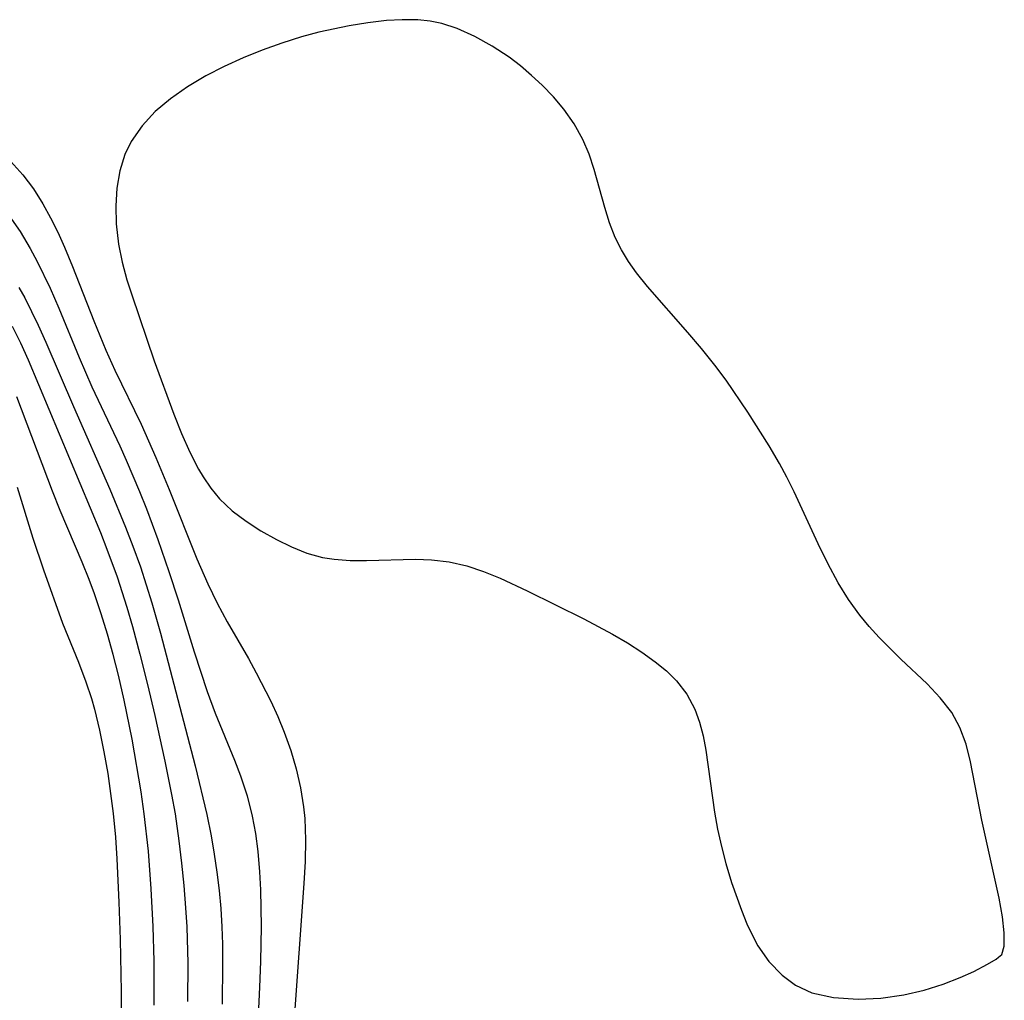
# Model space of a CAD drawing. Header units: metres. Extents: x 1073367 to 1082519, y 1569854 to 1574957.
# Tile 863 of 1056: x 1079532 to 1079619, y 1573007 to 1573094. Entities that reach past the tile are written whole.
import ezdxf

# ---------------------------------------------------------------- set-up
doc = ezdxf.new("R2010")
doc.units = ezdxf.units.M
doc.layers.add('CGG_CurvaNivelLidar_v1', color=253, linetype='Continuous', lineweight=30)

msp = doc.modelspace()

# ---------------------------------------------------------------- linework, layer by layer
at = {"layer": 'CGG_CurvaNivelLidar_v1'}
for p, q in [((1079562.7497, 1573093.3638, 73.5), (1079561.0884, 1573093.096, 73.5)), ((1079564.3937, 1573093.554, 73.5), (1079562.7497, 1573093.3638, 73.5)), ((1079565.7966, 1573093.6394, 73.5), (1079564.3937, 1573093.554, 73.5)), ((1079567.1752, 1573093.6204, 73.5), (1079565.7966, 1573093.6394, 73.5)), ((1079568.2547, 1573093.505, 73.5), (1079567.1752, 1573093.6204, 73.5)), ((1079569.288, 1573093.2896, 73.5), (1079568.2547, 1573093.505, 73.5)), ((1079570.6327, 1573092.8567, 73.5), (1079569.288, 1573093.2896, 73.5)), ((1079558.4263, 1573092.5307, 73.5), (1079556.8896, 1573092.1153, 73.5)), ((1079561.0884, 1573093.096, 73.5), (1079558.4263, 1573092.5307, 73.5)), ((1079572.2177, 1573092.1582, 73.5), (1079570.6327, 1573092.8567, 73.5)), ((1079555.1485, 1573091.5658, 73.5), (1079553.4264, 1573090.9467, 73.5)), ((1079556.8896, 1573092.1153, 73.5), (1079555.1485, 1573091.5658, 73.5)), ((1079573.7532, 1573091.307, 73.5), (1079572.2177, 1573092.1582, 73.5)), ((1079553.4264, 1573090.9467, 73.5), (1079551.7321, 1573090.2622, 73.5)), ((1079575.2291, 1573090.3271, 73.5), (1079573.7532, 1573091.307, 73.5)), ((1079551.7321, 1573090.2622, 73.5), (1079550.0541, 1573089.4999, 73.5)), ((1079576.249, 1573089.5494, 73.5), (1079575.2291, 1573090.3271, 73.5)), ((1079550.0541, 1573089.4999, 73.5), (1079548.4305, 1573088.6665, 73.5)), ((1079577.2284, 1573088.7206, 73.5), (1079576.249, 1573089.5494, 73.5)), ((1079548.4305, 1573088.6665, 73.5), (1079546.8155, 1573087.713, 73.5)), ((1079578.1638, 1573087.8475, 73.5), (1079577.2284, 1573088.7206, 73.5)), ((1079546.8155, 1573087.713, 73.5), (1079545.3087, 1573086.6605, 73.5)), ((1079579.1498, 1573086.8233, 73.5), (1079578.1638, 1573087.8475, 73.5)), ((1079545.3087, 1573086.6605, 73.5), (1079543.9693, 1573085.5163, 73.5)), ((1079580.0586, 1573085.7467, 73.5), (1079579.1498, 1573086.8233, 73.5)), ((1079543.9693, 1573085.5163, 73.5), (1079542.7991, 1573084.2592, 73.5)), ((1079580.9811, 1573084.4442, 73.5), (1079580.0586, 1573085.7467, 73.5)), ((1079581.7518, 1573083.064, 73.5), (1079580.9811, 1573084.4442, 73.5)), ((1079542.7991, 1573084.2592, 73.5), (1079541.8408, 1573082.8834, 73.5)), ((1079541.8408, 1573082.8834, 73.5), (1079541.2736, 1573081.7189, 73.5)), ((1079582.3013, 1573081.755, 73.5), (1079581.7518, 1573083.064, 73.5)), ((1079531.2128, 1573081.1072, 73), (1079532.2589, 1573079.9417, 73)), ((1079541.2736, 1573081.7189, 73.5), (1079540.8275, 1573080.2733, 73.5)), ((1079582.7496, 1573080.4008, 73.5), (1079582.3013, 1573081.755, 73.5)), ((1079540.8275, 1573080.2733, 73.5), (1079540.5765, 1573078.7565, 73.5)), ((1079583.6882, 1573077.0388, 73.5), (1079582.7496, 1573080.4008, 73.5)), ((1079532.2589, 1573079.9417, 73), (1079533.2025, 1573078.7021, 73)), ((1079533.2025, 1573078.7021, 73), (1079534.0404, 1573077.3597, 73)), ((1079540.5765, 1573078.7565, 73.5), (1079540.4835, 1573077.1924, 73.5)), ((1079534.0404, 1573077.3597, 73), (1079534.7108, 1573076.1249, 73)), ((1079540.4835, 1573077.1924, 73.5), (1079540.5224, 1573075.601, 73.5)), ((1079584.1122, 1573075.6986, 73.5), (1079583.6882, 1573077.0388, 73.5)), ((1079531.0454, 1573076.311, 72.5), (1079532.0219, 1573074.9091, 72.5)), ((1079534.7108, 1573076.1249, 73), (1079535.3388, 1573074.8508, 73)), ((1079584.6232, 1573074.3964, 73.5), (1079584.1122, 1573075.6986, 73.5)), ((1079532.0219, 1573074.9091, 72.5), (1079532.9079, 1573073.4341, 72.5)), ((1079535.3388, 1573074.8508, 73), (1079535.934, 1573073.547, 73)), ((1079540.5224, 1573075.601, 73.5), (1079540.7166, 1573073.7904, 73.5)), ((1079585.1634, 1573073.3106, 73.5), (1079584.6232, 1573074.3964, 73.5)), ((1079532.9079, 1573073.4341, 72.5), (1079533.5333, 1573072.2823, 72.5)), ((1079535.934, 1573073.547, 73), (1079536.6642, 1573071.8291, 73)), ((1079540.7166, 1573073.7904, 73.5), (1079541.0348, 1573072.2213, 73.5)), ((1079585.79, 1573072.2667, 73.5), (1079585.1634, 1573073.3106, 73.5)), ((1079533.5333, 1573072.2823, 72.5), (1079534.6847, 1573069.9072, 72.5)), ((1079541.0348, 1573072.2213, 73.5), (1079541.4642, 1573070.6565, 73.5)), ((1079586.4932, 1573071.2649, 73.5), (1079585.79, 1573072.2667, 73.5)), ((1079536.6642, 1573071.8291, 73), (1079538.5309, 1573067.019, 73)), ((1079541.4642, 1573070.6565, 73.5), (1079541.8857, 1573069.3332, 73.5)), ((1079587.4709, 1573070.0556, 73.5), (1079586.4932, 1573071.2649, 73.5)), ((1079531.9179, 1573069.9854, 72), (1079532.4302, 1573069.0499, 72)), ((1079534.6847, 1573069.9072, 72.5), (1079535.4423, 1573068.1478, 72.5)), ((1079591.0217, 1573066.0042, 73.5), (1079587.4709, 1573070.0556, 73.5)), ((1079532.4302, 1573069.0499, 72), (1079533.6262, 1573066.6401, 72)), ((1079541.8857, 1573069.3332, 73.5), (1079543.8545, 1573063.5059, 73.5)), ((1079535.4423, 1573068.1478, 72.5), (1079537.2357, 1573063.7766, 72.5)), ((1079538.5309, 1573067.019, 73), (1079539.6056, 1573064.4295, 73)), ((1079531.3188, 1573066.5452, 71.5), (1079532.0534, 1573065.0748, 71.5)), ((1079533.6262, 1573066.6401, 72), (1079534.296, 1573065.1578, 72)), ((1079592.2329, 1573064.5764, 73.5), (1079591.0217, 1573066.0042, 73.5)), ((1079532.0534, 1573065.0748, 71.5), (1079532.7406, 1573063.5745, 71.5)), ((1079534.296, 1573065.1578, 72), (1079536.7359, 1573059.4583, 72)), ((1079539.6056, 1573064.4295, 73), (1079540.3999, 1573062.6847, 73)), ((1079593.4111, 1573063.1091, 73.5), (1079592.2329, 1573064.5764, 73.5)), ((1079532.7406, 1573063.5745, 71.5), (1079539.1159, 1573048.3176, 71.5)), ((1079537.2357, 1573063.7766, 72.5), (1079538.3535, 1573061.2093, 72.5)), ((1079540.3999, 1573062.6847, 73), (1079542.7128, 1573057.9015, 73)), ((1079543.8545, 1573063.5059, 73.5), (1079545.6191, 1573058.7847, 73.5)), ((1079594.4058, 1573061.7729, 73.5), (1079593.4111, 1573063.1091, 73.5)), ((1079596.3483, 1573058.9513, 73.5), (1079594.4058, 1573061.7729, 73.5)), ((1079538.3535, 1573061.2093, 72.5), (1079540.8302, 1573055.9765, 72.5)), ((1079534.8854, 1573051.9751, 71), (1079531.7156, 1573060.3233, 71)), ((1079536.7359, 1573059.4583, 72), (1079539.9606, 1573052.1471, 72)), ((1079545.6191, 1573058.7847, 73.5), (1079546.2862, 1573057.0823, 73.5)), ((1079598.227, 1573055.984, 73.5), (1079596.3483, 1573058.9513, 73.5)), ((1079542.7128, 1573057.9015, 73), (1079544.017, 1573054.9626, 73)), ((1079546.2862, 1573057.0823, 73.5), (1079547.0063, 1573055.4338, 73.5)), ((1079540.8302, 1573055.9765, 72.5), (1079541.3925, 1573054.7283, 72.5)), ((1079599.1404, 1573054.4122, 73.5), (1079598.227, 1573055.984, 73.5)), ((1079544.017, 1573054.9626, 73), (1079545.1867, 1573052.1394, 73)), ((1079547.0063, 1573055.4338, 73.5), (1079547.7909, 1573053.9144, 73.5)), ((1079541.3925, 1573054.7283, 72.5), (1079542.57, 1573051.9455, 72.5)), ((1079599.7813, 1573053.2158, 73.5), (1079599.1404, 1573054.4122, 73.5)), ((1079547.7909, 1573053.9144, 73.5), (1079548.1885, 1573053.2465, 73.5)), ((1079548.1885, 1573053.2465, 73.5), (1079548.8778, 1573052.2339, 73.5)), ((1079600.4231, 1573051.9255, 73.5), (1079599.7813, 1573053.2158, 73.5)), ((1079531.7651, 1573052.3411, 70.5), (1079533.1511, 1573047.8335, 70.5)), ((1079548.8778, 1573052.2339, 73.5), (1079549.6463, 1573051.3032, 73.5)), ((1079535.5679, 1573050.2739, 71), (1079534.8854, 1573051.9751, 71)), ((1079539.9606, 1573052.1471, 72), (1079541.3418, 1573048.8031, 72)), ((1079542.57, 1573051.9455, 72.5), (1079543.1822, 1573050.4106, 72.5)), ((1079545.1867, 1573052.1394, 73), (1079547.6402, 1573046.012, 73)), ((1079602.5445, 1573047.3198, 73.5), (1079600.4231, 1573051.9255, 73.5)), ((1079549.6463, 1573051.3032, 73.5), (1079550.7622, 1573050.2464, 73.5)), ((1079537.5165, 1573045.7052, 71), (1079535.5679, 1573050.2739, 71)), ((1079543.1822, 1573050.4106, 72.5), (1079544.1902, 1573047.7208, 72.5)), ((1079550.7622, 1573050.2464, 73.5), (1079551.9927, 1573049.315, 73.5)), ((1079541.3418, 1573048.8031, 72), (1079541.9918, 1573047.1161, 72)), ((1079551.9927, 1573049.315, 73.5), (1079553.2985, 1573048.4756, 73.5)), ((1079539.1159, 1573048.3176, 71.5), (1079539.6923, 1573046.8613, 71.5)), ((1079553.2985, 1573048.4756, 73.5), (1079554.6754, 1573047.6935, 73.5)), ((1079533.1511, 1573047.8335, 70.5), (1079534.0969, 1573045.0143, 70.5)), ((1079541.9918, 1573047.1161, 72), (1079542.6474, 1573045.2914, 72)), ((1079544.1902, 1573047.7208, 72.5), (1079545.1698, 1573044.8938, 72.5)), ((1079554.6754, 1573047.6935, 73.5), (1079555.9966, 1573047.0467, 73.5)), ((1079555.9966, 1573047.0467, 73.5), (1079557.3546, 1573046.5128, 73.5)), ((1079603.4044, 1573045.5812, 73.5), (1079602.5445, 1573047.3198, 73.5)), ((1079539.6923, 1573046.8613, 71.5), (1079540.5873, 1573044.4185, 71.5)), ((1079557.3546, 1573046.5128, 73.5), (1079558.7545, 1573046.1299, 73.5)), ((1079558.7545, 1573046.1299, 73.5), (1079559.7699, 1573045.9686, 73.5)), ((1079538.1354, 1573044.1721, 71), (1079537.5165, 1573045.7052, 71)), ((1079542.6474, 1573045.2914, 72), (1079543.6697, 1573042.1174, 72)), ((1079547.6402, 1573046.012, 73), (1079548.606, 1573043.7934, 73)), ((1079559.7699, 1573045.9686, 73.5), (1079561.1853, 1573045.8666, 73.5)), ((1079561.1853, 1573045.8666, 73.5), (1079562.6265, 1573045.8578, 73.5)), ((1079562.6265, 1573045.8578, 73.5), (1079566.9631, 1573045.9761, 73.5)), ((1079566.9631, 1573045.9761, 73.5), (1079568.3736, 1573045.9257, 73.5)), ((1079568.3736, 1573045.9257, 73.5), (1079569.9471, 1573045.7318, 73.5)), ((1079569.9471, 1573045.7318, 73.5), (1079571.4969, 1573045.3815, 73.5)), ((1079571.4969, 1573045.3815, 73.5), (1079572.9851, 1573044.8888, 73.5)), ((1079604.3307, 1573043.8907, 73.5), (1079603.4044, 1573045.5812, 73.5)), ((1079534.0969, 1573045.0143, 70.5), (1079535.7668, 1573040.3051, 70.5)), ((1079540.5873, 1573044.4185, 71.5), (1079541.4505, 1573041.7365, 71.5)), ((1079545.1698, 1573044.8938, 72.5), (1079545.9772, 1573042.3888, 72.5)), ((1079572.9851, 1573044.8888, 73.5), (1079574.4518, 1573044.2862, 73.5)), ((1079538.6004, 1573042.9198, 71), (1079538.1354, 1573044.1721, 71)), ((1079548.606, 1573043.7934, 73), (1079549.4375, 1573042.0735, 73)), ((1079574.4518, 1573044.2862, 73.5), (1079576.8302, 1573043.1758, 73.5)), ((1079605.2435, 1573042.4159, 73.5), (1079604.3307, 1573043.8907, 73.5)), ((1079539.1962, 1573041.1461, 71), (1079538.6004, 1573042.9198, 71)), ((1079576.8302, 1573043.1758, 73.5), (1079581.8486, 1573040.6904, 73.5)), ((1079543.6697, 1573042.1174, 72), (1079544.4385, 1573039.4323, 72)), ((1079545.9772, 1573042.3888, 72.5), (1079547.3943, 1573037.77, 72.5)), ((1079549.4375, 1573042.0735, 73), (1079550.3318, 1573040.427, 73)), ((1079606.2429, 1573041.0139, 73.5), (1079605.2435, 1573042.4159, 73.5)), ((1079539.7395, 1573039.3529, 71), (1079539.1962, 1573041.1461, 71)), ((1079541.4505, 1573041.7365, 71.5), (1079541.9477, 1573040.0247, 71.5)), ((1079607.0633, 1573040.0128, 73.5), (1079606.2429, 1573041.0139, 73.5)), ((1079535.7668, 1573040.3051, 70.5), (1079537.1656, 1573036.8634, 70.5)), ((1079541.9477, 1573040.0247, 71.5), (1079542.6058, 1573037.5847, 71.5)), ((1079550.3318, 1573040.427, 73), (1079552.2092, 1573037.1791, 73)), ((1079581.8486, 1573040.6904, 73.5), (1079584.3804, 1573039.3536, 73.5)), ((1079540.2401, 1573037.5447, 71), (1079539.7395, 1573039.3529, 71)), ((1079544.4385, 1573039.4323, 72), (1079547.4898, 1573027.6984, 72)), ((1079584.3804, 1573039.3536, 73.5), (1079585.6984, 1573038.5707, 73.5)), ((1079607.9298, 1573039.056, 73.5), (1079607.0633, 1573040.0128, 73.5)), ((1079585.6984, 1573038.5707, 73.5), (1079586.9586, 1573037.7471, 73.5)), ((1079609.8667, 1573037.1269, 73.5), (1079607.9298, 1573039.056, 73.5)), ((1079540.704, 1573035.7246, 71), (1079540.2401, 1573037.5447, 71)), ((1079542.6058, 1573037.5847, 71.5), (1079543.2829, 1573034.8828, 71.5)), ((1079547.3943, 1573037.77, 72.5), (1079548.541, 1573034.2772, 72.5)), ((1079586.9586, 1573037.7471, 73.5), (1079588.1499, 1573036.8879, 73.5)), ((1079537.1656, 1573036.8634, 70.5), (1079537.8281, 1573035.1293, 70.5)), ((1079552.2092, 1573037.1791, 73), (1079552.8939, 1573035.9366, 73)), ((1079588.1499, 1573036.8879, 73.5), (1079589.1351, 1573036.0907, 73.5)), ((1079612.1696, 1573034.9479, 73.5), (1079609.8667, 1573037.1269, 73.5)), ((1079541.2209, 1573033.5051, 71), (1079540.704, 1573035.7246, 71)), ((1079552.8939, 1573035.9366, 73), (1079554.1784, 1573033.4105, 73)), ((1079589.1351, 1573036.0907, 73.5), (1079590.0245, 1573035.2301, 73.5)), ((1079537.8281, 1573035.1293, 70.5), (1079538.3149, 1573033.6448, 70.5)), ((1079543.2829, 1573034.8828, 71.5), (1079543.9238, 1573032.1558, 71.5)), ((1079590.0245, 1573035.2301, 73.5), (1079590.9453, 1573034.0451, 73.5)), ((1079613.3413, 1573033.7282, 73.5), (1079612.1696, 1573034.9479, 73.5)), ((1079548.541, 1573034.2772, 72.5), (1079549.2517, 1573032.362, 72.5)), ((1079590.9453, 1573034.0451, 73.5), (1079591.6591, 1573032.7243, 73.5)), ((1079538.3149, 1573033.6448, 70.5), (1079538.5793, 1573032.7239, 70.5)), ((1079541.9204, 1573030.0781, 71), (1079541.2209, 1573033.5051, 71)), ((1079554.1784, 1573033.4105, 73), (1079554.8013, 1573032.0574, 73)), ((1079614.3508, 1573032.4334, 73.5), (1079613.3413, 1573033.7282, 73.5)), ((1079538.5793, 1573032.7239, 70.5), (1079539.043, 1573030.8455, 70.5)), ((1079549.2517, 1573032.362, 72.5), (1079550.9635, 1573028.2033, 72.5)), ((1079591.6591, 1573032.7243, 73.5), (1079592.0756, 1573031.5772, 73.5)), ((1079615.0844, 1573031.1088, 73.5), (1079614.3508, 1573032.4334, 73.5)), ((1079543.9238, 1573032.1558, 71.5), (1079544.8155, 1573028.1341, 71.5)), ((1079554.8013, 1573032.0574, 73), (1079555.3701, 1573030.6859, 73)), ((1079592.0756, 1573031.5772, 73.5), (1079592.3844, 1573030.3669, 73.5)), ((1079539.043, 1573030.8455, 70.5), (1079539.432, 1573028.9411, 70.5)), ((1079555.3701, 1573030.6859, 73), (1079555.9419, 1573029.0731, 73)), ((1079615.6179, 1573029.6327, 73.5), (1079615.0844, 1573031.1088, 73.5)), ((1079542.7163, 1573025.4047, 71), (1079541.9204, 1573030.0781, 71)), ((1079592.3844, 1573030.3669, 73.5), (1079592.6225, 1573029.1072, 73.5)), ((1079615.9985, 1573028.075, 73.5), (1079615.6179, 1573029.6327, 73.5)), ((1079539.432, 1573028.9411, 70.5), (1079539.7623, 1573027.0177, 70.5)), ((1079555.9419, 1573029.0731, 73), (1079556.4198, 1573027.4347, 73)), ((1079592.6225, 1573029.1072, 73.5), (1079593.3834, 1573023.6225, 73.5)), ((1079544.8155, 1573028.1341, 71.5), (1079545.4132, 1573025.1636, 71.5)), ((1079550.9635, 1573028.2033, 72.5), (1079551.4967, 1573026.8117, 72.5)), ((1079617.0116, 1573022.9057, 73.5), (1079615.9985, 1573028.075, 73.5)), ((1079539.7623, 1573027.0177, 70.5), (1079540.2411, 1573023.4845, 70.5)), ((1079547.4898, 1573027.6984, 72), (1079548.5185, 1573023.4172, 72)), ((1079556.4198, 1573027.4347, 73), (1079556.8004, 1573025.7756, 73)), ((1079551.4967, 1573026.8117, 72.5), (1079552.0762, 1573025.0553, 72.5)), ((1079542.9911, 1573023.4807, 71), (1079542.7163, 1573025.4047, 71)), ((1079556.8004, 1573025.7756, 73), (1079557.074, 1573024.0991, 73)), ((1079545.4132, 1573025.1636, 71.5), (1079545.7085, 1573023.4628, 71.5)), ((1079552.0762, 1573025.0553, 72.5), (1079552.5383, 1573023.2677, 72.5)), ((1079540.2411, 1573023.4845, 70.5), (1079540.4402, 1573021.4154, 70.5)), ((1079557.074, 1573024.0991, 73), (1079557.1814, 1573023.0599, 73)), ((1079593.3834, 1573023.6225, 73.5), (1079593.6629, 1573022.1025, 73.5)), ((1079543.3538, 1573020.177, 71), (1079542.9911, 1573023.4807, 71)), ((1079545.7085, 1573023.4628, 71.5), (1079546.0524, 1573021.0892, 71.5)), ((1079548.5185, 1573023.4172, 72), (1079548.8974, 1573021.5126, 72)), ((1079552.5383, 1573023.2677, 72.5), (1079552.8256, 1573021.7185, 72.5)), ((1079557.1814, 1573023.0599, 73), (1079557.2556, 1573021.1601, 73)), ((1079618.5438, 1573016.008, 73.5), (1079617.0116, 1573022.9057, 73.5)), ((1079593.6629, 1573022.1025, 73.5), (1079594.0016, 1573020.5883, 73.5)), ((1079540.4402, 1573021.4154, 70.5), (1079540.5749, 1573019.5037, 70.5)), ((1079546.0524, 1573021.0892, 71.5), (1079546.2909, 1573019.1188, 71.5)), ((1079548.8974, 1573021.5126, 72), (1079549.1705, 1573019.916, 72)), ((1079552.8256, 1573021.7185, 72.5), (1079553.0294, 1573020.1498, 72.5)), ((1079557.2556, 1573021.1601, 73), (1079557.2157, 1573019.2454, 73)), ((1079543.6129, 1573016.8268, 71), (1079543.3538, 1573020.177, 71)), ((1079553.0294, 1573020.1498, 72.5), (1079553.1831, 1573018.3525, 72.5)), ((1079594.0016, 1573020.5883, 73.5), (1079594.3939, 1573019.0864, 73.5)), ((1079540.5749, 1573019.5037, 70.5), (1079540.7571, 1573015.6669, 70.5)), ((1079549.1705, 1573019.916, 72), (1079549.4047, 1573018.3132, 72)), ((1079557.2157, 1573019.2454, 73), (1079557.1066, 1573017.3186, 73)), ((1079546.2909, 1573019.1188, 71.5), (1079546.4908, 1573017.1438, 71.5)), ((1079549.4047, 1573018.3132, 72), (1079549.5979, 1573016.7048, 72)), ((1079553.1831, 1573018.3525, 72.5), (1079553.2652, 1573016.7444, 72.5)), ((1079594.3939, 1573019.0864, 73.5), (1079594.8991, 1573017.4058, 73.5)), ((1079594.8991, 1573017.4058, 73.5), (1079595.7698, 1573014.943, 73.5)), ((1079543.7819, 1573013.5044, 71), (1079543.6129, 1573016.8268, 71)), ((1079546.4908, 1573017.1438, 71.5), (1079546.6482, 1573015.1649, 71.5)), ((1079549.5979, 1573016.7048, 72), (1079549.7452, 1573015.0913, 72)), ((1079553.2652, 1573016.7444, 72.5), (1079553.3141, 1573013.5049, 72.5)), ((1079557.1066, 1573017.3186, 73), (1079555.8987, 1573000.8189, 73)), ((1079540.7571, 1573015.6669, 70.5), (1079540.8615, 1573012.3587, 70.5)), ((1079618.8403, 1573014.3605, 73.5), (1079618.5438, 1573016.008, 73.5)), ((1079546.6482, 1573015.1649, 71.5), (1079546.7432, 1573013.493, 71.5)), ((1079549.7452, 1573015.0913, 72), (1079549.842, 1573013.4821, 72)), ((1079595.7698, 1573014.943, 73.5), (1079596.2549, 1573013.7602, 73.5)), ((1079619.0006, 1573012.9566, 73.5), (1079618.8403, 1573014.3605, 73.5)), ((1079543.8603, 1573010.4524, 71), (1079543.7819, 1573013.5044, 71)), ((1079546.7432, 1573013.493, 71.5), (1079546.8312, 1573010.2665, 71.5)), ((1079549.842, 1573013.4821, 72), (1079549.8947, 1573011.9532, 72)), ((1079553.3141, 1573013.5049, 72.5), (1079553.2597, 1573010.417, 72.5)), ((1079596.2549, 1573013.7602, 73.5), (1079596.7141, 1573012.7609, 73.5)), ((1079540.8615, 1573012.3587, 70.5), (1079540.9381, 1573007.7667, 70.5)), ((1079596.7141, 1573012.7609, 73.5), (1079597.2248, 1573011.8091, 73.5)), ((1079618.988, 1573011.7611, 73.5), (1079619.0006, 1573012.9566, 73.5)), ((1079549.8947, 1573011.9532, 72), (1079549.919, 1573010.1881, 72)), ((1079597.2248, 1573011.8091, 73.5), (1079598.1974, 1573010.4076, 73.5)), ((1079618.7912, 1573011.0243, 73.5), (1079618.988, 1573011.7611, 73.5)), ((1079543.8751, 1573006.5749, 71), (1079543.8603, 1573010.4524, 71)), ((1079617.5134, 1573010.1704, 73.5), (1079618.2778, 1573010.632, 73.5)), ((1079618.2778, 1573010.632, 73.5), (1079618.5, 1573010.8151, 73.5)), ((1079618.5, 1573010.8151, 73.5), (1079618.7912, 1573011.0243, 73.5)), ((1079546.8312, 1573010.2665, 71.5), (1079546.8252, 1573006.8839, 71.5)), ((1079549.919, 1573010.1881, 72), (1079549.8825, 1573006.6536, 72)), ((1079553.2597, 1573010.417, 72.5), (1079553.1805, 1573008.1565, 72.5)), ((1079598.1974, 1573010.4076, 73.5), (1079599.3585, 1573009.1983, 73.5)), ((1079616.2962, 1573009.54, 73.5), (1079617.5134, 1573010.1704, 73.5)), ((1079599.3585, 1573009.1983, 73.5), (1079600.5479, 1573008.3164, 73.5)), ((1079613.5873, 1573008.4241, 73.5), (1079615.1005, 1573009.0054, 73.5)), ((1079615.1005, 1573009.0054, 73.5), (1079616.2962, 1573009.54, 73.5)), ((1079553.1805, 1573008.1565, 72.5), (1079552.6651, 1572998.4074, 72.5)), ((1079600.5479, 1573008.3164, 73.5), (1079601.9985, 1573007.6553, 73.5)), ((1079610.1274, 1573007.4749, 73.5), (1079611.9119, 1573007.8964, 73.5)), ((1079611.9119, 1573007.8964, 73.5), (1079613.5873, 1573008.4241, 73.5)), ((1079540.9381, 1573007.7667, 70.5), (1079540.9363, 1573004.7826, 70.5)), ((1079601.9985, 1573007.6553, 73.5), (1079603.9161, 1573007.2335, 73.5)), ((1079603.9161, 1573007.2335, 73.5), (1079606.0737, 1573007.0958, 73.5)), ((1079606.0737, 1573007.0958, 73.5), (1079608.0946, 1573007.1863, 73.5)), ((1079608.0946, 1573007.1863, 73.5), (1079610.1274, 1573007.4749, 73.5))]:
    msp.add_line(p, q, dxfattribs=at)

doc.saveas('drawing.dxf')
